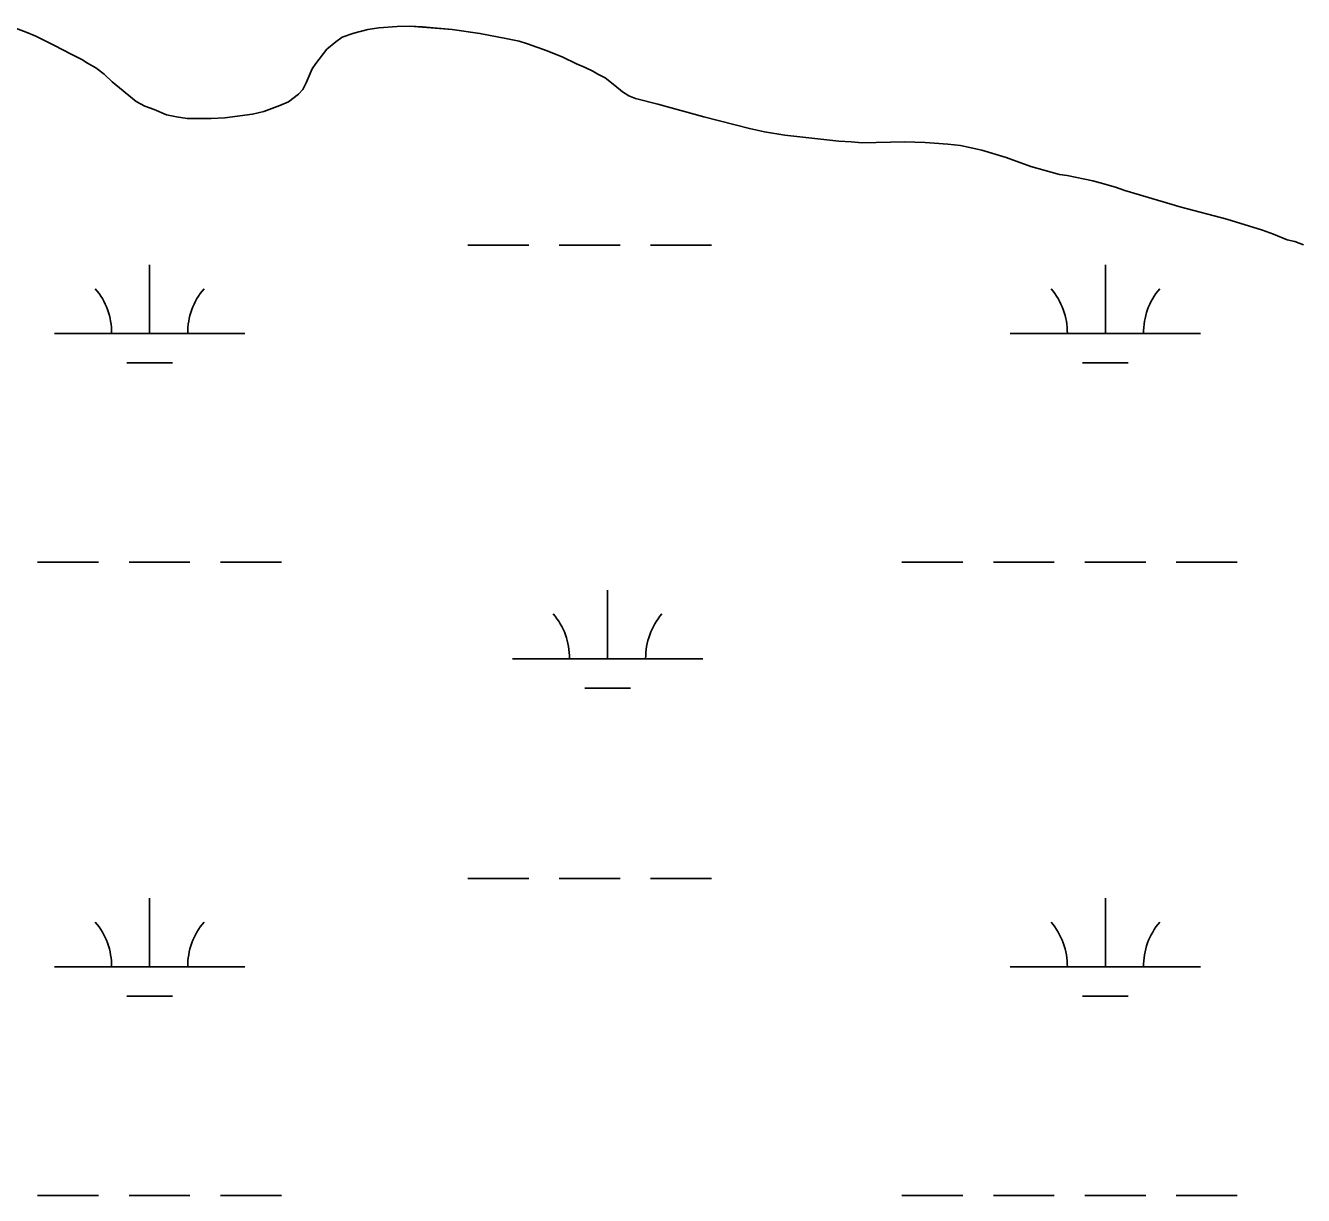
# Model space of a CAD drawing. Extents: x 3161564 to 3199464, y 849354 to 874788.
# Drawn here: x 3195661 to 3196332, y 868030 to 868645 of the extents above; entities that cross this region are included whole.
import ezdxf

# ---------------------------------------------------------------- set-up
doc = ezdxf.new("R2010")
doc.units = 0
for name, color, linetype in [('V-SITE-VEGE', 7, 'Continuous'), ('V-TOPO-SHOR', 7, 'Continuous'), ('V-WETL-SWMP', 7, 'Continuous')]:
    doc.layers.add(name, color=color, linetype=linetype)

msp = doc.modelspace()

# ---------------------------------------------------------------- linework, layer by layer
at = {"layer": 'V-SITE-VEGE'}
for p, q in [((3195661.35, 868641.24), (3195651.96, 868644.7)), ((3195840.76, 868642.59), (3195833.44, 868640.7)), ((3195846.51, 868643.45), (3195840.76, 868642.59)), ((3195856.04, 868644.17), (3195846.51, 868643.45)), ((3195862.79, 868644.46), (3195856.04, 868644.17)), ((3195885.07, 868642.56), (3195862.79, 868644.46)), ((3195899.61, 868640.57), (3195885.07, 868642.56)), ((3195666.34, 868639.12), (3195661.35, 868641.24)), ((3195676.14, 868634.28), (3195666.34, 868639.12)), ((3195823.96, 868636.21), (3195819.24, 868632.37)), ((3195827.3, 868638.63), (3195823.96, 868636.21)), ((3195833.44, 868640.7), (3195827.3, 868638.63)), ((3195913.15, 868637.96), (3195899.61, 868640.57)), ((3195920.13, 868636.46), (3195913.15, 868637.96)), ((3195924.52, 868635.13), (3195920.13, 868636.46)), ((3195934.9, 868631.49), (3195924.52, 868635.13)), ((3195684.95, 868629.63), (3195676.14, 868634.28)), ((3195690.54, 868626.92), (3195684.95, 868629.63)), ((3195819.24, 868632.37), (3195813.37, 868624.74)), ((3195943.09, 868628.02), (3195934.9, 868631.49)), ((3195693.55, 868624.97), (3195690.54, 868626.92)), ((3195697.96, 868622.45), (3195693.55, 868624.97)), ((3195702.17, 868619.12), (3195697.96, 868622.45)), ((3195811.42, 868621.94), (3195808.34, 868614.54)), ((3195813.37, 868624.74), (3195811.42, 868621.94)), ((3195950.29, 868624.54), (3195943.09, 868628.02)), ((3195954.88, 868622.61), (3195950.29, 868624.54)), ((3195958.88, 868620.68), (3195954.88, 868622.61)), ((3195706.4, 868615.2), (3195702.17, 868619.12)), ((3195719.05, 868604.84), (3195706.4, 868615.2)), ((3195961.49, 868619.12), (3195958.88, 868620.68)), ((3195965.29, 868617.18), (3195961.49, 868619.12)), ((3195970.5, 868613.28), (3195965.29, 868617.18)), ((3195804.25, 868608.73), (3195799.13, 868604.69)), ((3195806.6, 868611.14), (3195804.25, 868608.73)), ((3195808.34, 868614.54), (3195806.6, 868611.14)), ((3195974.52, 868609.95), (3195970.5, 868613.28)), ((3195977.73, 868607.81), (3195974.52, 868609.95)), ((3195723.65, 868602.31), (3195719.05, 868604.84)), ((3195728.44, 868600.59), (3195723.65, 868602.31)), ((3195794.59, 868602.64), (3195786.08, 868599.55)), ((3195799.13, 868604.69), (3195794.59, 868602.64)), ((3195981.32, 868606.46), (3195977.73, 868607.81)), ((3195993.08, 868603.44), (3195981.32, 868606.46)), ((3196017.21, 868596.79), (3195993.08, 868603.44)), ((3195735.04, 868597.89), (3195728.44, 868600.59)), ((3195740.22, 868596.77), (3195735.04, 868597.89)), ((3195745.79, 868595.85), (3195740.22, 868596.77)), ((3195758.51, 868595.81), (3195745.79, 868595.85)), ((3195765.66, 868596.3), (3195758.51, 868595.81)), ((3195780.14, 868598.08), (3195765.66, 868596.3)), ((3195786.08, 868599.55), (3195780.14, 868598.08)), ((3196041.14, 868590.55), (3196017.21, 868596.79)), ((3196049.11, 868588.86), (3196041.14, 868590.55)), ((3196059.66, 868587.21), (3196049.11, 868588.86)), ((3196088.12, 868584.01), (3196059.66, 868587.21)), ((3196094.48, 868583.69), (3196088.12, 868584.01)), ((3196100.25, 868583.17), (3196094.48, 868583.69)), ((3196122.5, 868583.66), (3196100.25, 868583.17)), ((3196133.44, 868583.21), (3196122.5, 868583.66)), ((3196145.37, 868582.37), (3196133.44, 868583.21)), ((3196151.94, 868581.66), (3196145.37, 868582.37)), ((3196163.1, 868579.22), (3196151.94, 868581.66)), ((3196175.86, 868575.41), (3196163.1, 868579.22)), ((3196188.84, 868570.61), (3196175.86, 868575.41)), ((3196204, 868566.44), (3196188.84, 868570.61)), ((3196207.98, 868565.89), (3196204, 868566.44)), ((3196221.53, 868563.09), (3196207.98, 868565.89)), ((3196225.32, 868562.15), (3196221.53, 868563.09)), ((3196233.29, 868559.86), (3196225.32, 868562.15)), ((3196238.28, 868558.14), (3196233.29, 868559.86)), ((3196267.81, 868549.39), (3196238.28, 868558.14)), ((3196291.73, 868542.94), (3196267.81, 868549.39)), ((3196310.49, 868537.22), (3196291.73, 868542.94)), ((3196316.28, 868535.11), (3196310.49, 868537.22)), ((3196323.47, 868532.23), (3196316.28, 868535.11)), ((3196327.46, 868531.28), (3196323.47, 868532.23)), ((3196332.05, 868529.56), (3196327.46, 868531.28))]:
    msp.add_line(p, q, dxfattribs=at)
at = {"layer": 'V-TOPO-SHOR'}
for points in [[(3196327.46, 868531.28), (3196323.47, 868532.23), (3196316.28, 868535.11), (3196310.49, 868537.22), (3196291.73, 868542.94), (3196267.81, 868549.39), (3196255.44, 868553), (3196238.28, 868558.14), (3196233.29, 868559.86), (3196225.32, 868562.15), (3196221.53, 868563.09), (3196207.98, 868565.89), (3196204, 868566.44), (3196188.84, 868570.61), (3196175.86, 868575.41), (3196163.1, 868579.22), (3196151.94, 868581.66), (3196145.37, 868582.37), (3196133.44, 868583.21), (3196122.5, 868583.66), (3196100.25, 868583.17), (3196094.48, 868583.69), (3196088.12, 868584.01), (3196059.66, 868587.21), (3196049.11, 868588.86), (3196041.14, 868590.55), (3196017.21, 868596.79), (3195993.08, 868603.44), (3195981.32, 868606.46), (3195977.73, 868607.81), (3195974.52, 868609.95), (3195970.5, 868613.28), (3195965.29, 868617.18), (3195961.48, 868619.12), (3195958.88, 868620.68), (3195954.88, 868622.61), (3195950.29, 868624.54), (3195943.09, 868628.02), (3195934.9, 868631.49), (3195924.52, 868635.13), (3195920.13, 868636.46), (3195913.15, 868637.96), (3195899.61, 868640.57), (3195885.07, 868642.56), (3195869.36, 868643.95), (3195862.79, 868644.46), (3195856.04, 868644.17), (3195846.51, 868643.45), (3195840.76, 868642.59), (3195833.43, 868640.7), (3195827.3, 868638.63), (3195823.96, 868636.21), (3195819.24, 868632.37), (3195813.37, 868624.74), (3195811.42, 868621.94), (3195808.34, 868614.54), (3195806.6, 868611.14), (3195804.25, 868608.73), (3195799.13, 868604.69), (3195794.59, 868602.64), (3195786.08, 868599.55), (3195780.14, 868598.08), (3195765.66, 868596.3), (3195758.51, 868595.81), (3195745.79, 868595.85), (3195740.22, 868596.77), (3195735.04, 868597.89), (3195728.44, 868600.59), (3195723.65, 868602.31), (3195719.05, 868604.84), (3195706.4, 868615.2), (3195702.17, 868619.12), (3195697.96, 868622.45), (3195693.55, 868624.97), (3195690.54, 868626.92), (3195684.95, 868629.63), (3195676.14, 868634.28), (3195666.34, 868639.12), (3195661.35, 868641.24), (3195651.96, 868644.7)], [(3196332.05, 868529.56), (3196327.46, 868531.28)]]:
    msp.add_lwpolyline(points, dxfattribs=at)
at = {"layer": 'V-WETL-SWMP'}
for p, q in [((3195661.35, 868641.24), (3195651.96, 868644.7)), ((3195840.76, 868642.59), (3195833.43, 868640.7)), ((3195846.51, 868643.45), (3195840.76, 868642.59)), ((3195856.04, 868644.18), (3195846.51, 868643.45)), ((3195862.79, 868644.46), (3195856.04, 868644.18)), ((3195869.36, 868643.95), (3195862.79, 868644.46)), ((3195885.07, 868642.57), (3195869.36, 868643.95)), ((3195899.61, 868640.57), (3195885.07, 868642.57)), ((3195666.34, 868639.12), (3195661.35, 868641.24)), ((3195676.14, 868634.28), (3195666.34, 868639.12)), ((3195823.96, 868636.21), (3195819.24, 868632.37)), ((3195827.3, 868638.63), (3195823.96, 868636.21)), ((3195833.43, 868640.7), (3195827.3, 868638.63)), ((3195913.15, 868637.96), (3195899.61, 868640.57)), ((3195920.13, 868636.46), (3195913.15, 868637.96)), ((3195924.52, 868635.13), (3195920.13, 868636.46)), ((3195934.9, 868631.49), (3195924.52, 868635.13)), ((3195684.95, 868629.63), (3195676.14, 868634.28)), ((3195690.54, 868626.92), (3195684.95, 868629.63)), ((3195819.24, 868632.37), (3195813.37, 868624.74)), ((3195943.09, 868628.02), (3195934.9, 868631.49)), ((3195693.55, 868624.97), (3195690.54, 868626.92)), ((3195697.95, 868622.45), (3195693.55, 868624.97)), ((3195702.17, 868619.12), (3195697.95, 868622.45)), ((3195811.42, 868621.94), (3195808.34, 868614.54)), ((3195813.37, 868624.74), (3195811.42, 868621.94)), ((3195950.29, 868624.54), (3195943.09, 868628.02)), ((3195954.88, 868622.61), (3195950.29, 868624.54)), ((3195958.88, 868620.68), (3195954.88, 868622.61)), ((3195706.39, 868615.2), (3195702.17, 868619.12)), ((3195719.05, 868604.84), (3195706.39, 868615.2)), ((3195961.48, 868619.12), (3195958.88, 868620.68)), ((3195965.29, 868617.18), (3195961.48, 868619.12)), ((3195970.5, 868613.28), (3195965.29, 868617.18)), ((3195804.24, 868608.73), (3195799.13, 868604.69)), ((3195806.6, 868611.14), (3195804.24, 868608.73)), ((3195808.34, 868614.54), (3195806.6, 868611.14)), ((3195974.52, 868609.95), (3195970.5, 868613.28)), ((3195977.73, 868607.81), (3195974.52, 868609.95)), ((3195723.65, 868602.31), (3195719.05, 868604.84)), ((3195728.44, 868600.59), (3195723.65, 868602.31)), ((3195794.59, 868602.64), (3195786.08, 868599.55)), ((3195799.13, 868604.69), (3195794.59, 868602.64)), ((3195981.32, 868606.46), (3195977.73, 868607.81)), ((3195993.08, 868603.44), (3195981.32, 868606.46)), ((3196017.21, 868596.79), (3195993.08, 868603.44)), ((3195735.04, 868597.89), (3195728.44, 868600.59)), ((3195740.22, 868596.77), (3195735.04, 868597.89)), ((3195745.79, 868595.85), (3195740.22, 868596.77)), ((3195758.51, 868595.81), (3195745.79, 868595.85)), ((3195765.66, 868596.3), (3195758.51, 868595.81)), ((3195780.14, 868598.08), (3195765.66, 868596.3)), ((3195786.08, 868599.55), (3195780.14, 868598.08)), ((3196041.14, 868590.55), (3196017.21, 868596.79)), ((3196049.11, 868588.86), (3196041.14, 868590.55)), ((3196059.66, 868587.21), (3196049.11, 868588.86)), ((3196088.12, 868584.01), (3196059.66, 868587.21)), ((3196094.48, 868583.69), (3196088.12, 868584.01)), ((3196100.25, 868583.17), (3196094.48, 868583.69)), ((3196122.5, 868583.66), (3196100.25, 868583.17)), ((3196133.44, 868583.21), (3196122.5, 868583.66)), ((3196145.37, 868582.37), (3196133.44, 868583.21)), ((3196151.94, 868581.66), (3196145.37, 868582.37)), ((3196163.1, 868579.22), (3196151.94, 868581.66)), ((3196175.86, 868575.41), (3196163.1, 868579.22)), ((3196188.84, 868570.61), (3196175.86, 868575.41)), ((3196204, 868566.44), (3196188.84, 868570.61)), ((3196207.98, 868565.89), (3196204, 868566.44)), ((3196221.53, 868563.09), (3196207.98, 868565.89)), ((3196225.31, 868562.15), (3196221.53, 868563.09)), ((3196233.29, 868559.87), (3196225.31, 868562.15)), ((3196238.28, 868558.14), (3196233.29, 868559.87)), ((3196255.44, 868553), (3196238.28, 868558.14)), ((3196267.81, 868549.39), (3196255.44, 868553)), ((3196291.73, 868542.94), (3196267.81, 868549.39)), ((3196310.49, 868537.22), (3196291.73, 868542.94)), ((3196316.28, 868535.11), (3196310.49, 868537.22)), ((3196323.47, 868532.23), (3196316.28, 868535.11)), ((3195893.21, 868529.39), (3195925.21, 868529.39)), ((3195941.21, 868529.39), (3195973.21, 868529.39)), ((3195989.21, 868529.39), (3196021.21, 868529.39)), ((3196327.45, 868531.28), (3196323.47, 868532.23)), ((3196332.05, 868529.56), (3196327.45, 868531.28)), ((3195726.14, 868482.96), (3195726.14, 868518.96)), ((3196228.05, 868482.96), (3196228.05, 868518.96)), ((3195676.14, 868482.96), (3195776.14, 868482.96)), ((3196178.05, 868482.96), (3196278.05, 868482.96)), ((3195714.14, 868467.53), (3195738.14, 868467.53)), ((3196216.05, 868467.53), (3196240.05, 868467.53)), ((3195667.3, 868362.89), (3195699.3, 868362.89)), ((3195715.3, 868362.89), (3195747.3, 868362.89)), ((3195763.3, 868362.89), (3195795.3, 868362.89)), ((3196121.21, 868362.89), (3196153.21, 868362.89)), ((3196169.21, 868362.89), (3196201.21, 868362.89)), ((3196217.21, 868362.89), (3196249.21, 868362.89)), ((3196265.21, 868362.89), (3196297.21, 868362.89)), ((3195966.62, 868312.15), (3195966.62, 868348.15)), ((3195916.62, 868312.15), (3196016.62, 868312.15)), ((3195954.62, 868296.72), (3195978.62, 868296.72)), ((3195893.21, 868196.72), (3195925.21, 868196.72)), ((3195941.21, 868196.72), (3195973.21, 868196.72)), ((3195989.21, 868196.72), (3196021.21, 868196.72)), ((3195726.14, 868150.29), (3195726.14, 868186.29)), ((3196228.05, 868150.29), (3196228.05, 868186.29)), ((3195676.14, 868150.29), (3195776.14, 868150.29)), ((3196178.05, 868150.29), (3196278.05, 868150.29)), ((3195714.14, 868134.86), (3195738.14, 868134.86)), ((3196216.05, 868134.86), (3196240.05, 868134.86)), ((3195667.3, 868030.22), (3195699.3, 868030.22)), ((3195715.3, 868030.22), (3195747.3, 868030.22)), ((3195763.3, 868030.22), (3195795.3, 868030.22)), ((3196121.21, 868030.22), (3196153.21, 868030.22)), ((3196169.21, 868030.22), (3196201.21, 868030.22)), ((3196217.21, 868030.22), (3196249.21, 868030.22)), ((3196265.21, 868030.22), (3196297.21, 868030.22))]:
    msp.add_line(p, q, dxfattribs=at)
for centre, start, end in [((3195670.9, 868483.44), 359.22818, 40.77184), ((3195781.39, 868483.44), 139.22818, 180.77184), ((3196172.81, 868483.44), 359.22818, 40.77184), ((3196283.3, 868483.44), 139.22818, 180.77184), ((3195911.37, 868312.63), 359.22818, 40.77184), ((3196021.86, 868312.63), 139.22818, 180.77184), ((3195670.9, 868150.76), 359.22818, 40.77184), ((3195781.39, 868150.76), 139.22818, 180.77184), ((3196172.81, 868150.76), 359.22818, 40.77184), ((3196283.3, 868150.76), 139.22818, 180.77184)]:
    msp.add_arc(centre, 35.25, start, end, dxfattribs=at)

doc.saveas('drawing.dxf')
